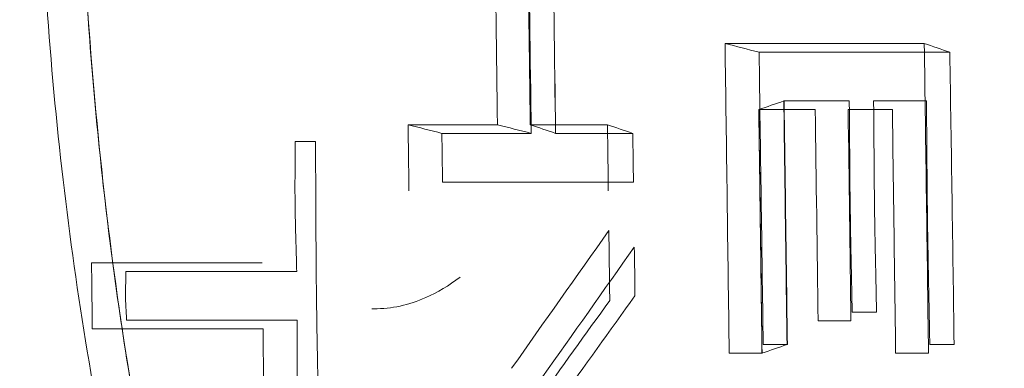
# Model space of a CAD drawing. Header units: millimetres. Extents: x -10 to 594, y 0 to 420.
# Tile 406 of 656: x 203.8049 to 203.9976, y 281.9006 to 281.9687. Entities that reach past the tile are written whole.
import ezdxf

# ---------------------------------------------------------------- set-up
doc = ezdxf.new("R2010")
doc.units = ezdxf.units.MM
doc.layers.add('1', color=7, linetype='Continuous', true_color=0xffffff)

msp = doc.modelspace()

# ---------------------------------------------------------------- linework, layer by layer
at = {"layer": '1', "color": 155, "linetype": 'Continuous', "lineweight": 18}
for points, knots in [([(203.87674, 278.47357), (203.79781, 278.47341), (203.64099, 278.50646), (203.34149, 278.70034), (203.01215, 279.17146), (202.74375, 280.01789), (202.64785, 281.01625), (202.74375, 282.01461), (203.01215, 282.86104), (203.34149, 283.33215), (203.64099, 283.52603), (203.79781, 283.55909), (203.87674, 283.55892)], [0, 0, 0, 0, 0.0625, 0.125, 0.25, 0.375, 0.5, 0.625, 0.75, 0.875, 0.9375, 1, 1, 1, 1]), ([(203.87674, 283.55892), (203.79781, 283.55909), (203.64099, 283.52603), (203.34149, 283.33215), (203.01215, 282.86104), (202.74375, 282.01461), (202.64785, 281.01625), (202.74375, 280.01789), (203.01215, 279.17146), (203.34149, 278.70034), (203.64099, 278.50646), (203.79781, 278.47341), (203.87674, 278.47357)], [0, 0, 0, 0, 0.0625, 0.125, 0.25, 0.375, 0.5, 0.625, 0.75, 0.875, 0.9375, 1, 1, 1, 1]), ([(203.89065, 278.4889), (203.81225, 278.48873), (203.6565, 278.52159), (203.35905, 278.7143), (203.032, 279.18258), (202.76552, 280.0239), (202.67033, 281.01625), (202.76552, 282.00859), (203.032, 282.84992), (203.35905, 283.31819), (203.6565, 283.51091), (203.81225, 283.54376), (203.89065, 283.54359)], [0, 0, 0, 0, 0.0625, 0.125, 0.25, 0.375, 0.5, 0.625, 0.75, 0.875, 0.9375, 1, 1, 1, 1]), ([(203.89065, 283.54359), (203.81225, 283.54376), (203.6565, 283.51091), (203.35905, 283.31819), (203.032, 282.84992), (202.76552, 282.00859), (202.67033, 281.01625), (202.76552, 280.0239), (203.032, 279.18258), (203.35905, 278.7143), (203.6565, 278.52159), (203.81225, 278.48873), (203.89065, 278.4889)], [0, 0, 0, 0, 0.0625, 0.125, 0.25, 0.375, 0.5, 0.625, 0.75, 0.875, 0.9375, 1, 1, 1, 1]), ([(203.9277, 283.34978), (203.85515, 283.34994), (203.71099, 283.3196), (203.43567, 283.14166), (203.13328, 282.7093), (202.88785, 281.93249), (202.80052, 281.01625), (202.88785, 280.1), (203.13328, 279.32319), (203.43567, 278.89083), (203.71099, 278.71289), (203.85515, 278.68255), (203.9277, 278.68271)], [0, 0, 0, 0, 0.0625, 0.125, 0.25, 0.375, 0.5, 0.625, 0.75, 0.875, 0.9375, 1, 1, 1, 1]), ([(203.9277, 278.68271), (203.85515, 278.68255), (203.71099, 278.71289), (203.43567, 278.89083), (203.13328, 279.32319), (202.88785, 280.1), (202.80052, 281.01625), (202.88785, 281.93249), (203.13328, 282.7093), (203.43567, 283.14166), (203.71099, 283.3196), (203.85515, 283.34994), (203.9277, 283.34978)], [0, 0, 0, 0, 0.0625, 0.125, 0.25, 0.375, 0.5, 0.625, 0.75, 0.875, 0.9375, 1, 1, 1, 1]), ([(204.40352, 278.79375), (204.33394, 278.7936), (204.19588, 278.82249), (203.93276, 278.99196), (203.64432, 279.40375), (203.41025, 280.1436), (203.32698, 281.01625), (203.41025, 281.88889), (203.64432, 282.62874), (203.93276, 283.04053), (204.19588, 283.21), (204.33394, 283.23889), (204.40352, 283.23875)], [0, 0, 0, 0, 0.0625, 0.125, 0.25, 0.375, 0.5, 0.625, 0.75, 0.875, 0.9375, 1, 1, 1, 1]), ([(204.40352, 283.23875), (204.40271, 283.23875), (204.40107, 283.23875), (204.39862, 283.23873), (204.39617, 283.23871), (204.39372, 283.23867), (204.39127, 283.23862), (204.38882, 283.23856), (204.38637, 283.23849), (204.38392, 283.23841), (204.38148, 283.23831), (204.37903, 283.2382), (204.37658, 283.23808), (204.37414, 283.23795), (204.37169, 283.23781), (204.36925, 283.23765), (204.36681, 283.23748), (204.36437, 283.2373), (204.36193, 283.23711), (204.35949, 283.23691), (204.35705, 283.23669), (204.35461, 283.23646), (204.35217, 283.23622), (204.34973, 283.23597), (204.34729, 283.23571), (204.34486, 283.23543), (204.34242, 283.23515), (204.33999, 283.23485), (204.33755, 283.23453), (204.33512, 283.23421), (204.33269, 283.23388), (204.33026, 283.23353), (204.32782, 283.23317), (204.32539, 283.2328), (204.32296, 283.23242), (204.32053, 283.23202), (204.31811, 283.23161), (204.31568, 283.2312), (204.31325, 283.23076), (204.31082, 283.23032), (204.3084, 283.22987), (204.30597, 283.2294), (204.30355, 283.22892), (204.30113, 283.22843), (204.2987, 283.22793), (204.29628, 283.22741), (204.29386, 283.22689), (204.29144, 283.22635), (204.28902, 283.2258), (204.2866, 283.22524), (204.28418, 283.22466), (204.28176, 283.22408), (204.27934, 283.22348), (204.27692, 283.22287), (204.27451, 283.22225), (204.27209, 283.22161), (204.26968, 283.22097), (204.26726, 283.22031), (204.26485, 283.21964), (204.26243, 283.21896), (204.26002, 283.21827), (204.25761, 283.21756), (204.2552, 283.21684), (204.25279, 283.21611), (204.25038, 283.21537), (204.24797, 283.21462), (204.24556, 283.21385), (204.24315, 283.21308), (204.24074, 283.21229), (204.23834, 283.21149), (204.23593, 283.21067), (204.23352, 283.20985), (204.23112, 283.20901), (204.22871, 283.20816), (204.22631, 283.2073), (204.22391, 283.20643), (204.2215, 283.20555), (204.2191, 283.20465), (204.2167, 283.20374), (204.2143, 283.20282), (204.2119, 283.20189), (204.2095, 283.20094), (204.2071, 283.19999), (204.2047, 283.19902), (204.2023, 283.19804), (204.1999, 283.19705), (204.18479, 283.19072), (204.15713, 283.17787), (204.1173, 283.15582), (204.07802, 283.13051), (204.03929, 283.10193), (203.99797, 283.06746), (203.95432, 283.02621), (203.90866, 282.97716), (203.86414, 282.9233), (203.82084, 282.86476), (203.77892, 282.80184), (203.73854, 282.73473), (203.69979, 282.66355), (203.6627, 282.5884), (203.62734, 282.50947), (203.59381, 282.42691), (203.56215, 282.34083), (203.52913, 282.2415), (203.49572, 282.1281), (203.46318, 281.99979), (203.43707, 281.87842), (203.41636, 281.76547), (203.40009, 281.66198), (203.38623, 281.55674), (203.37481, 281.44998), (203.36586, 281.34218), (203.35944, 281.23381), (203.35559, 281.12513), (203.35431, 281.01625), (203.35559, 280.90737), (203.35944, 280.79869), (203.36586, 280.69032), (203.37481, 280.58252), (203.38623, 280.47576), (203.40009, 280.37052), (203.41635, 280.26703), (203.435, 280.16536), (203.45597, 280.06574), (203.47923, 279.96839), (203.50473, 279.87344), (203.53242, 279.78108), (203.56215, 279.69166), (203.5938, 279.60559), (203.62734, 279.52303), (203.66269, 279.44409), (203.69978, 279.36894), (203.73854, 279.29777), (203.77891, 279.23066), (203.82084, 279.16773), (203.86414, 279.1092), (203.90865, 279.05534), (203.95432, 279.00629), (204.00109, 278.96208), (204.04887, 278.92281), (204.09755, 278.8886), (204.14711, 278.8595), (204.18209, 278.84287), (204.20193, 278.8346), (204.20637, 278.83279), (204.2108, 278.83103), (204.21523, 278.8293), (204.21967, 278.82762), (204.22411, 278.82598), (204.22855, 278.82438), (204.233, 278.82282), (204.23744, 278.8213), (204.24189, 278.81982), (204.24634, 278.81838), (204.25079, 278.81698), (204.25525, 278.81563), (204.2597, 278.81431), (204.26416, 278.81304), (204.26862, 278.8118), (204.27309, 278.81061), (204.27755, 278.80946), (204.28202, 278.80834), (204.28649, 278.80727), (204.29096, 278.80624), (204.29543, 278.80525), (204.29991, 278.8043), (204.30439, 278.8034), (204.30887, 278.80253), (204.31335, 278.8017), (204.31784, 278.80092), (204.32233, 278.80017), (204.32682, 278.79947), (204.33131, 278.79881), (204.33581, 278.79818), (204.3403, 278.7976), (204.3448, 278.79706), (204.34931, 278.79656), (204.35381, 278.7961), (204.35832, 278.79568), (204.36283, 278.7953), (204.36734, 278.79497), (204.37185, 278.79467), (204.37637, 278.79442), (204.38089, 278.7942), (204.38541, 278.79403), (204.38994, 278.79389), (204.39446, 278.7938), (204.39899, 278.79375), (204.40201, 278.79375), (204.40352, 278.79375)], [0, 0, 0, 0, 0.000746, 0.001492, 0.002237, 0.002983, 0.003728, 0.004473, 0.005218, 0.005962, 0.006707, 0.007451, 0.008195, 0.008939, 0.009683, 0.010427, 0.01117, 0.011913, 0.012657, 0.0134, 0.014143, 0.014885, 0.015628, 0.016371, 0.017113, 0.017855, 0.018598, 0.01934, 0.020082, 0.020824, 0.021566, 0.022307, 0.023049, 0.023791, 0.024532, 0.025274, 0.026015, 0.026757, 0.027498, 0.028239, 0.02898, 0.029722, 0.030463, 0.031204, 0.031945, 0.032686, 0.033427, 0.034168, 0.034909, 0.03565, 0.036391, 0.037132, 0.037874, 0.038615, 0.039356, 0.040097, 0.040838, 0.041579, 0.04232, 0.043062, 0.043803, 0.044545, 0.045286, 0.046027, 0.046769, 0.047511, 0.048252, 0.048994, 0.049736, 0.050478, 0.05122, 0.051962, 0.052705, 0.053447, 0.054189, 0.054932, 0.055675, 0.056418, 0.057161, 0.057904, 0.058647, 0.05939, 0.060134, 0.060878, 0.061621, 0.062365, 0.06311, 0.075698, 0.088229, 0.100725, 0.113207, 0.125697, 0.14129, 0.156857, 0.172441, 0.188081, 0.20372, 0.219302, 0.234867, 0.250452, 0.266047, 0.281627, 0.297231, 0.312895, 0.333766, 0.354549, 0.375329, 0.390906, 0.406468, 0.422052, 0.437697, 0.453344, 0.468917, 0.484456, 0.499999, 0.515541, 0.531079, 0.546652, 0.5623, 0.577944, 0.593528, 0.60909, 0.624668, 0.640257, 0.655835, 0.67144, 0.687107, 0.70277, 0.718373, 0.733954, 0.74955, 0.765134, 0.780698, 0.796281, 0.811921, 0.82756, 0.843143, 0.858711, 0.874306, 0.889914, 0.905519, 0.921164, 0.93689, 0.938265, 0.93964, 0.941013, 0.942387, 0.94376, 0.945132, 0.946504, 0.947876, 0.949247, 0.950618, 0.951989, 0.953359, 0.954729, 0.956099, 0.957469, 0.958839, 0.960208, 0.961578, 0.962947, 0.964317, 0.965686, 0.967055, 0.968425, 0.969794, 0.971164, 0.972534, 0.973903, 0.975274, 0.976644, 0.978014, 0.979385, 0.980756, 0.982128, 0.9835, 0.984872, 0.986244, 0.987618, 0.988991, 0.990365, 0.99174, 0.993115, 0.994491, 0.995867, 0.997244, 0.998622, 1, 1, 1, 1]), ([(203.90479, 281.94822), (203.9047, 281.95506), (203.90452, 281.96875), (203.90434, 281.98243), (203.90425, 281.98927)], [0, 0, 0, 0, 0.500004, 1, 1, 1, 1]), ([(203.98189, 281.9641), (203.97539, 281.9641), (203.9624, 281.9641), (203.9494, 281.9641), (203.9429, 281.9641)], [0, 0, 0, 0, 0.500086, 1, 1, 1, 1]), ([(203.94955, 281.96239), (203.95576, 281.96239), (203.96821, 281.96239), (203.98065, 281.96239), (203.98689, 281.96239)], [0, 0, 0, 0, 0.499003, 1, 1, 1, 1]), ([(203.98689, 281.9624), (203.98068, 281.9624), (203.96824, 281.9624), (203.9558, 281.9624), (203.94956, 281.9624)], [0, 0, 0, 0, 0.498999, 1, 1, 1, 1]), ([(203.96721, 281.95287), (203.96721, 281.95241), (203.96723, 281.95138), (203.96724, 281.94966), (203.96726, 281.94759), (203.96728, 281.94518), (203.9673, 281.94221), (203.96732, 281.9389), (203.96735, 281.93546), (203.9674, 281.93163), (203.96747, 281.92714), (203.96758, 281.92161), (203.9677, 281.91637), (203.96775, 281.91294), (203.96777, 281.9116)], [0, 0, 0, 0, 0.033347, 0.075029, 0.125048, 0.183402, 0.250093, 0.340884, 0.424225, 0.500119, 0.619426, 0.750084, 0.902592, 1, 1, 1, 1]), ([(203.97254, 281.9116), (203.97254, 281.91204), (203.97252, 281.91305), (203.97249, 281.91475), (203.97245, 281.91681), (203.9724, 281.91924), (203.97234, 281.9219), (203.97228, 281.92462), (203.97223, 281.92726), (203.97219, 281.92978), (203.97214, 281.93302), (203.9721, 281.93727), (203.97206, 281.94184), (203.97204, 281.94575), (203.97202, 281.9486), (203.972, 281.95092), (203.97198, 281.95228), (203.97197, 281.95287)], [0, 0, 0, 0, 0.032359, 0.073529, 0.12351, 0.182304, 0.249911, 0.316634, 0.380535, 0.441614, 0.499874, 0.616474, 0.749902, 0.831971, 0.901009, 0.957019, 1, 1, 1, 1]), ([(203.9823, 281.95287), (203.98231, 281.95234), (203.98232, 281.95115), (203.98234, 281.94916), (203.98237, 281.94678), (203.98239, 281.944), (203.98241, 281.94057), (203.98245, 281.93675), (203.98248, 281.93278), (203.98254, 281.92835), (203.98262, 281.92318), (203.98272, 281.9179), (203.98282, 281.9134), (203.98288, 281.9101), (203.98293, 281.90745), (203.98295, 281.90591), (203.98296, 281.90525)], [0, 0, 0, 0, 0.033397, 0.075104, 0.12512, 0.183446, 0.250081, 0.341035, 0.424376, 0.500105, 0.619558, 0.750074, 0.833291, 0.902684, 0.958253, 1, 1, 1, 1]), ([(203.95013, 281.90354), (203.95003, 281.91177), (203.94982, 281.92764), (203.94961, 281.94352), (203.9495, 281.95117)], [0, 0, 0, 0, 0.517867, 1, 1, 1, 1]), ([(203.89836, 281.94822), (203.89558, 281.94822), (203.88976, 281.94822), (203.88393, 281.94822), (203.88088, 281.94822)], [0, 0, 0, 0, 0.476357, 1, 1, 1, 1]), ([(203.91989, 281.94822), (203.91723, 281.94822), (203.9122, 281.94822), (203.90717, 281.94822), (203.90479, 281.94822)], [0, 0, 0, 0, 0.527812, 1, 1, 1, 1]), ([(203.90498, 281.94652), (203.90458, 281.94652), (203.89876, 281.94652), (203.89293, 281.94652), (203.88749, 281.94652)], [0, 0, 0, 0, 0.067549, 1, 1, 1, 1]), ([(203.88749, 281.94652), (203.89026, 281.94652), (203.89609, 281.94652), (203.90192, 281.94652), (203.90498, 281.94652)], [0, 0, 0, 0, 0.475523, 1, 1, 1, 1]), ([(203.85876, 281.94493), (203.85876, 281.94471), (203.85877, 281.9442), (203.85877, 281.94337), (203.85877, 281.94238), (203.85877, 281.94125), (203.85876, 281.93996), (203.85875, 281.93848), (203.85874, 281.93688), (203.85874, 281.93524), (203.85875, 281.9337), (203.85877, 281.9317), (203.85882, 281.9291), (203.85889, 281.92642), (203.85896, 281.92424), (203.859, 281.92276), (203.85904, 281.92149), (203.85906, 281.92044), (203.85907, 281.91981), (203.85908, 281.91953)], [0, 0, 0, 0, 0.026897, 0.059714, 0.098455, 0.143121, 0.193713, 0.250232, 0.318118, 0.382418, 0.443135, 0.500279, 0.618501, 0.750181, 0.817375, 0.875951, 0.925913, 0.967261, 1, 1, 1, 1]), ([(203.86347, 281.88461), (203.86346, 281.88514), (203.86345, 281.88633), (203.86342, 281.8883), (203.86338, 281.89063), (203.86333, 281.89333), (203.86327, 281.89638), (203.86319, 281.89989), (203.86312, 281.90368), (203.86305, 281.90754), (203.86299, 281.91121), (203.86293, 281.91596), (203.86287, 281.92215), (203.86284, 281.92853), (203.86282, 281.93372), (203.8628, 281.93725), (203.86278, 281.94027), (203.86276, 281.94277), (203.86275, 281.94427), (203.86274, 281.94493)], [0, 0, 0, 0, 0.026621, 0.059254, 0.0979, 0.142558, 0.193231, 0.249916, 0.317285, 0.381402, 0.442267, 0.499882, 0.617521, 0.749907, 0.816968, 0.875508, 0.925526, 0.967023, 1, 1, 1, 1]), ([(203.88763, 281.937), (203.89306, 281.937), (203.90551, 281.937), (203.91796, 281.937), (203.92498, 281.937)], [0, 0, 0, 0, 0.43617, 1, 1, 1, 1]), ([(203.82567, 281.91953), (203.82567, 281.91945), (203.82567, 281.91926), (203.82566, 281.91894), (203.82566, 281.91857), (203.82565, 281.91815), (203.82563, 281.91766), (203.82561, 281.91711), (203.82559, 281.91651), (203.82557, 281.9159), (203.82557, 281.91532), (203.82557, 281.91457), (203.8256, 281.91359), (203.82565, 281.91259), (203.8257, 281.91177), (203.82573, 281.91122), (203.82576, 281.91074), (203.82577, 281.91035), (203.82578, 281.91011), (203.82578, 281.91001)], [0, 0, 0, 0, 0.026941, 0.059787, 0.098558, 0.143264, 0.193914, 0.250512, 0.318279, 0.3825, 0.443213, 0.500467, 0.618418, 0.750167, 0.817289, 0.875821, 0.92577, 0.967154, 1, 1, 1, 1]), ([(203.85908, 281.91953), (203.85338, 281.91953), (203.84224, 281.91953), (203.8311, 281.91953), (203.82567, 281.91953)], [0, 0, 0, 0, 0.511905, 1, 1, 1, 1]), ([(203.87378, 281.91223), (203.87393, 281.91223), (203.87407, 281.91222), (203.87762, 281.91222), (203.88102, 281.91296), (203.88662, 281.91542), (203.88886, 281.91675), (203.89105, 281.9184)], [0, 0, 0, 0, 0.025359, 0.025359, 0.604985, 0.604985, 1, 1, 1, 1]), ([(203.96777, 281.9116), (203.96817, 281.9116), (203.96976, 281.9116), (203.97135, 281.9116), (203.97254, 281.9116)], [0, 0, 0, 0, 0.25, 1, 1, 1, 1]), ([(203.82578, 281.91001), (203.83122, 281.91001), (203.84235, 281.91001), (203.85349, 281.91001), (203.85919, 281.91001)], [0, 0, 0, 0, 0.488095, 1, 1, 1, 1]), ([(203.85919, 281.91001), (203.85919, 281.90978), (203.8592, 281.90928), (203.8592, 281.90844), (203.8592, 281.90746), (203.8592, 281.90632), (203.85919, 281.90504), (203.85918, 281.90355), (203.85917, 281.90196), (203.85917, 281.90032), (203.85917, 281.89878), (203.85919, 281.89678), (203.85923, 281.89418), (203.85931, 281.8915), (203.85938, 281.88932), (203.85942, 281.88783), (203.85946, 281.88656), (203.85948, 281.88551), (203.85949, 281.88489), (203.85949, 281.88461)], [0, 0, 0, 0, 0.026865, 0.059663, 0.098397, 0.143069, 0.19368, 0.25023, 0.318036, 0.382309, 0.443052, 0.500274, 0.618394, 0.750178, 0.817335, 0.875894, 0.925856, 0.967223, 1, 1, 1, 1])]:
    msp.add_open_spline(points, degree=3, knots=knots, dxfattribs=at)
for points, degree in [([(203.8664, 282.293), (203.89046, 282.346), (203.95333, 282.40338), (204.0214, 282.40339), (204.08428, 282.34603), (204.13242, 282.24003), (204.15847, 282.10152), (204.15848, 281.9516), (204.13243, 281.81306), (204.10836, 281.76004)], 2), ([(204.10836, 281.76004), (204.11232, 281.76876), (204.11985, 281.78706), (204.12987, 281.81682), (204.13851, 281.84859), (204.1457, 281.88207), (204.15137, 281.91695), (204.15545, 281.95288), (204.15792, 281.98953), (204.15875, 282.02652), (204.15792, 282.06352), (204.15545, 282.10016), (204.15137, 282.1361), (204.1457, 282.17097), (204.13851, 282.20446), (204.12987, 282.23623), (204.11985, 282.26599), (204.10856, 282.29343), (204.09609, 282.31831), (204.08259, 282.34038), (204.06816, 282.35942), (204.05296, 282.37526), (204.03713, 282.38774), (204.02081, 282.39674), (204.00418, 282.40217), (203.98738, 282.40399), (203.97058, 282.40217), (203.95395, 282.39674), (203.93764, 282.38774), (203.9218, 282.37526), (203.9066, 282.35942), (203.89218, 282.34038), (203.87867, 282.31831), (203.87036, 282.30173), (203.8664, 282.293)], 3), ([(203.85584, 282.27954), (203.8596, 282.28782), (203.86748, 282.30356), (203.88031, 282.32451), (203.894, 282.34259), (203.90844, 282.35763), (203.92347, 282.36948), (203.93896, 282.37803), (203.95476, 282.38319), (203.9707, 282.38491), (203.98665, 282.38319), (204.00245, 282.37803), (204.01793, 282.36948), (204.03297, 282.35763), (204.0474, 282.34259), (204.0611, 282.32451), (204.07392, 282.30356), (204.08575, 282.27994), (204.09648, 282.25388), (204.10599, 282.22563), (204.1142, 282.19547), (204.12102, 282.16367), (204.1264, 282.13056), (204.13028, 282.09644), (204.13263, 282.06165), (204.13341, 282.02652), (204.13263, 281.9914), (204.13028, 281.95661), (204.1264, 281.92249), (204.12102, 281.88938), (204.1142, 281.85758), (204.10599, 281.82741), (204.09648, 281.79917), (204.08933, 281.78179), (204.08557, 281.77351)], 3), ([(204.10836, 281.76004), (204.0843, 281.70705), (204.02143, 281.64967), (203.95337, 281.64966), (203.89048, 281.70702), (203.84235, 281.81302), (203.81629, 281.95153), (203.81629, 282.10145), (203.84233, 282.23999), (203.8664, 282.293)], 2), ([(203.8664, 282.293), (203.86244, 282.28428), (203.85491, 282.26599), (203.8449, 282.23623), (203.83625, 282.20446), (203.82906, 282.17097), (203.82339, 282.1361), (203.81931, 282.10016), (203.81684, 282.06352), (203.81601, 282.02652), (203.81684, 281.98953), (203.81931, 281.95288), (203.82339, 281.91695), (203.82906, 281.88207), (203.83625, 281.84859), (203.8449, 281.81682), (203.85491, 281.78706), (203.86621, 281.75962), (203.87867, 281.73474), (203.89218, 281.71267), (203.9066, 281.69363), (203.9218, 281.67779), (203.93764, 281.66531), (203.95395, 281.65631), (203.97058, 281.65088), (203.98738, 281.64906), (204.00418, 281.65088), (204.02081, 281.65631), (204.03713, 281.66531), (204.05296, 281.67779), (204.06816, 281.69363), (204.08259, 281.71267), (204.09609, 281.73474), (204.1044, 281.75132), (204.10836, 281.76004)], 3), ([(204.08557, 281.77351), (204.08181, 281.76523), (204.07392, 281.74949), (204.0611, 281.72854), (204.0474, 281.71045), (204.03297, 281.69542), (204.01793, 281.68357), (204.00245, 281.67502), (203.98665, 281.66986), (203.9707, 281.66814), (203.95476, 281.66986), (203.93896, 281.67502), (203.92347, 281.68357), (203.90844, 281.69542), (203.894, 281.71045), (203.88031, 281.72854), (203.86748, 281.74949), (203.85565, 281.77311), (203.84493, 281.79917), (203.83542, 281.82741), (203.82721, 281.85758), (203.82038, 281.88938), (203.815, 281.92249), (203.81112, 281.95661), (203.80878, 281.9914), (203.808, 282.02652), (203.80878, 282.06165), (203.81112, 282.09644), (203.815, 282.13056), (203.82038, 282.16367), (203.82721, 282.19547), (203.83542, 282.22563), (203.84493, 282.25388), (203.85208, 282.27126), (203.85584, 282.27954)], 3), ([(203.90438, 281.99097), (203.90458, 281.97615), (203.90478, 281.96134), (203.90498, 281.94652)], 3), ([(203.90914, 281.99097), (203.90934, 281.97615), (203.90954, 281.96134), (203.90973, 281.94652)], 3), ([(203.90974, 281.94652), (203.90955, 281.96134), (203.90935, 281.97615), (203.90915, 281.99097)], 3), ([(203.89836, 281.94822), (203.89818, 281.9619), (203.89801, 281.97559), (203.89782, 281.98927)], 3), ([(203.90425, 281.98927), (203.90444, 281.97559), (203.90462, 281.9619), (203.90479, 281.94822)], 3), ([(203.9429, 281.9641), (203.94512, 281.96353), (203.94734, 281.96296), (203.94955, 281.96239)], 3), ([(203.9429, 281.9641), (203.9559, 281.9641), (203.9689, 281.9641), (203.98189, 281.9641)], 3), ([(203.94371, 281.90354), (203.94345, 281.92373), (203.94318, 281.94391), (203.9429, 281.9641)], 3), ([(203.98689, 281.96239), (203.98522, 281.96296), (203.98356, 281.96353), (203.98189, 281.9641)], 3), ([(203.98189, 281.9641), (203.98218, 281.94391), (203.98245, 281.92373), (203.98272, 281.90354)], 3), ([(203.94956, 281.9624), (203.94984, 281.94335), (203.95011, 281.9243), (203.95037, 281.90525)], 3), ([(203.98773, 281.90525), (203.98746, 281.9243), (203.98718, 281.94335), (203.98689, 281.9624)], 3), ([(203.9495, 281.95117), (203.95114, 281.95174), (203.95277, 281.9523), (203.9544, 281.95287)], 3), ([(203.9544, 281.95287), (203.95461, 281.93699), (203.95482, 281.92112), (203.95503, 281.90524)], 3), ([(203.9551, 281.90525), (203.95489, 281.92112), (203.95468, 281.937), (203.95446, 281.95287)], 3), ([(203.95446, 281.95287), (203.95871, 281.95287), (203.96296, 281.95287), (203.96721, 281.95287)], 3), ([(203.97197, 281.95287), (203.97542, 281.95287), (203.97886, 281.95287), (203.9823, 281.95287)], 3), ([(203.94951, 281.95117), (203.94972, 281.93529), (203.94993, 281.91942), (203.95014, 281.90354)], 3), ([(203.96056, 281.95117), (203.95687, 281.95117), (203.95319, 281.95117), (203.94951, 281.95117)], 3), ([(203.96111, 281.90989), (203.96093, 281.92365), (203.96074, 281.93741), (203.96056, 281.95117)], 3), ([(203.96699, 281.95117), (203.96718, 281.93741), (203.96736, 281.92365), (203.96754, 281.90989)], 3), ([(203.97565, 281.95117), (203.97276, 281.95117), (203.96987, 281.95117), (203.96699, 281.95117)], 3), ([(203.97629, 281.90354), (203.97608, 281.91942), (203.97586, 281.93529), (203.97565, 281.95117)], 3), ([(203.88088, 281.94822), (203.88308, 281.94765), (203.88529, 281.94709), (203.88749, 281.94652)], 3), ([(203.88088, 281.94822), (203.8867, 281.94822), (203.89253, 281.94822), (203.89836, 281.94822)], 3), ([(203.88104, 281.93529), (203.88099, 281.9396), (203.88093, 281.94391), (203.88088, 281.94822)], 3), ([(203.90498, 281.94652), (203.90277, 281.94709), (203.90056, 281.94765), (203.89836, 281.94822)], 3), ([(203.90479, 281.94822), (203.90644, 281.94765), (203.90809, 281.94709), (203.90974, 281.94652)], 3), ([(203.90973, 281.94652), (203.90808, 281.94709), (203.90644, 281.94765), (203.90479, 281.94822)], 3), ([(203.90479, 281.94822), (203.90983, 281.94822), (203.91486, 281.94822), (203.91989, 281.94822)], 3), ([(203.92484, 281.94652), (203.92319, 281.94709), (203.92154, 281.94765), (203.91989, 281.94822)], 3), ([(203.91989, 281.94822), (203.91995, 281.94391), (203.92001, 281.9396), (203.92006, 281.93529)], 3), ([(203.88749, 281.94652), (203.88754, 281.94335), (203.88758, 281.94017), (203.88763, 281.937)], 3), ([(203.90974, 281.94652), (203.91477, 281.94652), (203.91981, 281.94652), (203.92484, 281.94652)], 3), ([(203.92485, 281.94652), (203.91981, 281.94652), (203.91478, 281.94652), (203.90974, 281.94652)], 3), ([(203.92498, 281.937), (203.92494, 281.94017), (203.92489, 281.94335), (203.92485, 281.94652)], 3), ([(203.86274, 281.94493), (203.86141, 281.94493), (203.86009, 281.94493), (203.85876, 281.94493)], 3), ([(203.90113, 281.9006), (203.90748, 281.90957), (203.91382, 281.91854), (203.92016, 281.92751)], 3), ([(203.92016, 281.92751), (203.92022, 281.92296), (203.92028, 281.91841), (203.92034, 281.91386)], 3), ([(203.92515, 281.9243), (203.91917, 281.91583), (203.91317, 281.90736), (203.90718, 281.8989)], 3), ([(203.92528, 281.91477), (203.92524, 281.91795), (203.9252, 281.92112), (203.92515, 281.9243)], 3), ([(203.81893, 281.92123), (203.83007, 281.92123), (203.8412, 281.92123), (203.85233, 281.92123)], 3), ([(203.81908, 281.90831), (203.81903, 281.91262), (203.81898, 281.91693), (203.81893, 281.92123)], 3), ([(203.92034, 281.91386), (203.91561, 281.90729), (203.91088, 281.90071), (203.90615, 281.89413)], 3), ([(203.91044, 281.89413), (203.91539, 281.90101), (203.92034, 281.90789), (203.92528, 281.91477)], 3), ([(203.96754, 281.90989), (203.9654, 281.90989), (203.96325, 281.90989), (203.96111, 281.90989)], 3), ([(203.85249, 281.90831), (203.84135, 281.90831), (203.83022, 281.90831), (203.81908, 281.90831)], 3), ([(203.85279, 281.88291), (203.85269, 281.89137), (203.85259, 281.89984), (203.85249, 281.90831)], 3), ([(203.95014, 281.90354), (203.94799, 281.90354), (203.94585, 281.90354), (203.94371, 281.90354)], 3), ([(203.95503, 281.90524), (203.9534, 281.90468), (203.95177, 281.90411), (203.95013, 281.90354)], 3), ([(203.95037, 281.90525), (203.95195, 281.90525), (203.95352, 281.90525), (203.9551, 281.90525)], 3), ([(203.98272, 281.90354), (203.98058, 281.90354), (203.97843, 281.90354), (203.97629, 281.90354)], 3), ([(203.98296, 281.90525), (203.98455, 281.90525), (203.98614, 281.90525), (203.98773, 281.90525)], 3)]:
    msp.add_open_spline(points, degree=degree, dxfattribs=at)

doc.saveas('drawing.dxf')
